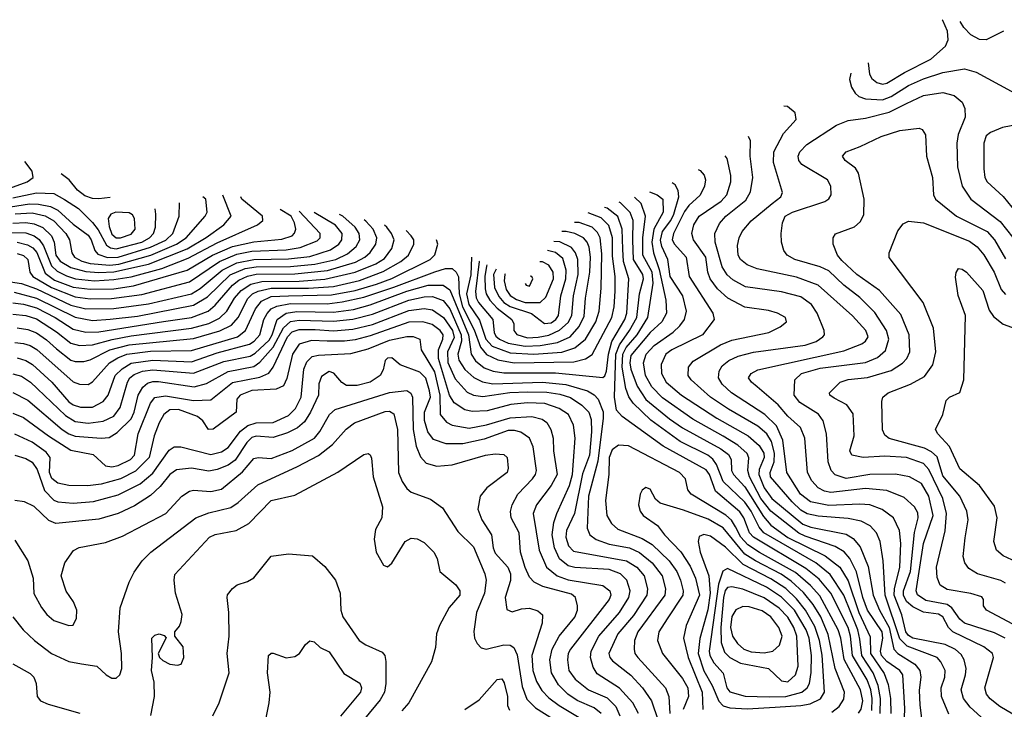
# Model space of a CAD drawing. Extents: x 997026 to 1115308, y 536381 to 619039.
# Tile 374 of 484: x 1038037 to 1042610, y 612145 to 615348. Entities that reach past the tile are written whole.
import ezdxf

# ---------------------------------------------------------------- set-up
doc = ezdxf.new("R2010")
doc.units = 0

msp = doc.modelspace()

# ---------------------------------------------------------------- linework, layer by layer
at = {"layer": '0CON20XD'}
for points in [[(1041977.5, 615148.2), (1041983.2, 615095), (1041995.3, 615075), (1042017.2, 615057.2), (1042045, 615049.4), (1042065, 615052.9), (1042146.8, 615103.2), (1042268.5, 615165), (1042336.7, 615225), (1042348.9, 615255), (1042345.7, 615295), (1042324.8, 615345), (1042321.5, 615348.3)], [(1042606.1, 615294.8), (1042525, 615255.2), (1042495, 615256.9), (1042455, 615278.4), (1042422.7, 615312.7), (1042405.3, 615340.5)], [(1041896.6, 615099.8), (1041891.1, 615071.1), (1041900, 615035), (1041917, 615007), (1041935, 614992.2), (1041965, 614980.5), (1042045, 614976.6), (1042085, 614991), (1042165, 615041.9), (1042235, 615073.7), (1042325, 615102.9), (1042425, 615120.3), (1042479.2, 615105), (1042696.1, 614986.1)], [(1042225, 613194.7), (1042170, 613225), (1042105, 613237.3), (1041985, 613236.2), (1041875, 613217.6), (1041824.2, 613234.2), (1041805.9, 613255), (1041791.4, 613295), (1041784.8, 613424.7), (1041769.3, 613485), (1041746.5, 613516.5), (1041660.6, 613570.6), (1041633.9, 613605), (1041637.4, 613675), (1041668.8, 613705), (1041755, 613729.1), (1041965, 613756.6), (1042021.3, 613778.7), (1042058.1, 613811.9), (1042072.9, 613865), (1042063.3, 613905), (1042008.2, 613988.2), (1041938.6, 614058.6), (1041865, 614115.2), (1041795, 614181.6), (1041755, 614201), (1041636.7, 614235), (1041602.2, 614255), (1041586.5, 614276.5), (1041574.7, 614314.7), (1041573.4, 614355), (1041579.4, 614405), (1041592, 614435), (1041625.6, 614455), (1041776.1, 614503.9), (1041794.3, 614515.7), (1041805.4, 614535), (1041804.5, 614575), (1041788.5, 614605), (1041669.6, 614675), (1041655.3, 614695), (1041652, 614715), (1041660.4, 614735), (1041692.2, 614767.8), (1041831, 614859), (1041885, 614880.3), (1041965, 614891), (1042075, 614918.8), (1042155, 614959.1), (1042235, 614995.7), (1042325, 615010.8), (1042376.7, 614996.7), (1042414.4, 614965), (1042426.5, 614935), (1042427.7, 614895), (1042395.2, 614814.8), (1042388.8, 614775), (1042393.2, 614665), (1042413.5, 614575), (1042454.1, 614514.1), (1042590.4, 614410.4), (1042679.2, 614299.2)], [(1042325, 612574.5), (1042305, 612587.8), (1042235, 612596.9), (1042185, 612621.2), (1042155.8, 612645.8), (1042141.3, 612675), (1042142.3, 612695), (1042174.9, 612784.9), (1042193, 612967), (1042209.3, 613035), (1042207.6, 613057.6), (1042192.8, 613085), (1042145, 613128.2), (1042065, 613161.7), (1041965, 613170.6), (1041805, 613152.3), (1041775, 613158), (1041745, 613174.1), (1041716.2, 613206.2), (1041695.8, 613245), (1041682.8, 613405), (1041663.8, 613453.8), (1041605, 613506), (1041559.5, 613559.5), (1041462.3, 613642.3), (1041435.5, 613665), (1041422.5, 613685), (1041434.4, 613705), (1041465, 613721.6), (1041865, 613810), (1041948, 613842), (1041965.3, 613855), (1041976.9, 613875), (1041967.6, 613905), (1041905, 613972.3), (1041745, 614115.8), (1041645, 614153.1), (1041461.5, 614191.5), (1041415, 614209.6), (1041385.4, 614235), (1041374.6, 614255), (1041370.2, 614299.8), (1041377.9, 614335), (1041392.3, 614365), (1041435, 614414.5), (1041531.8, 614495), (1041572.5, 614525), (1041579.5, 614545), (1041537.5, 614685), (1041540, 614735), (1041585, 614820), (1041643.5, 614885), (1041639.4, 614915), (1041603.8, 614945), (1041586.2, 614946.5)], [(1042675, 614862.2), (1042601.9, 614848.1), (1042545.8, 614825), (1042525, 614808.1), (1042514.6, 614775), (1042514.6, 614655), (1042520, 614615), (1042530.4, 614595), (1042605, 614527.7), (1042705, 614402.5)], [(1042698.9, 612515), (1042527.5, 612605), (1042513.8, 612625), (1042513.8, 612655), (1042505, 612667.5), (1042455, 612683.6), (1042345, 612701.1), (1042312.1, 612722.1), (1042297.4, 612757.4), (1042295.3, 612805), (1042335.9, 612974.1), (1042341.7, 613055), (1042324.5, 613125), (1042259.2, 613259.2), (1042235, 613286.9), (1042155, 613314.8), (1042055, 613320.4), (1041955, 613315.3), (1041902, 613325), (1041893.3, 613345), (1041912.3, 613415), (1041908.2, 613518.2), (1041878.8, 613558.8), (1041820.5, 613590.5), (1041800, 613605), (1041798, 613615), (1041848, 613665), (1041885, 613677.8), (1041975, 613685.7), (1042085, 613718.4), (1042137.7, 613752.3), (1042157.3, 613775), (1042170.9, 613805), (1042168.6, 613885), (1042129.4, 613979.4), (1042030.5, 614090.5), (1041925.4, 614165), (1041855, 614229.3), (1041835.4, 614255), (1041815.5, 614305), (1041814.4, 614335.6), (1041826.5, 614353.5), (1041914.2, 614385.8), (1041941.1, 614408.9), (1041957.8, 614442.2), (1041958.8, 614515), (1041933.3, 614635), (1041919.2, 614659.2), (1041870.8, 614695), (1041858, 614715), (1041876.2, 614735), (1041941.1, 614758.9), (1042038, 614805), (1042125, 614832.9), (1042213.8, 614843.8), (1042228.8, 614838.8), (1042243.2, 614813.2), (1042249.1, 614715), (1042276.5, 614615), (1042281.5, 614535), (1042290.5, 614515), (1042387.9, 614435), (1042531.1, 614365), (1042563.9, 614325), (1042615, 614237.9)], [(1042568.6, 612048.6), (1042452, 612155), (1042419.8, 612195), (1042408.9, 612235), (1042429.2, 612305), (1042432.1, 612335), (1042424.2, 612375), (1042410.2, 612400.2), (1042382.9, 612422.9), (1042335, 612445.8), (1042185, 612476.1), (1042165, 612487.2), (1042152.7, 612505), (1042134.2, 612584.2), (1042098.7, 612675), (1042099.8, 612705), (1042124.5, 612805), (1042129.8, 612915), (1042122.5, 612975), (1042094.6, 613035), (1042043.1, 613073.1), (1041985, 613094.8), (1041938.6, 613098.6), (1041795, 613092), (1041710.6, 613109.4), (1041663.7, 613145), (1041600.4, 613245), (1041581.8, 613395), (1041551.4, 613461.4), (1041498.1, 613515), (1041342.8, 613615), (1041300.3, 613655), (1041283.3, 613685), (1041285.8, 613715), (1041300.1, 613739.9), (1041331.2, 613765), (1041374.2, 613785.8), (1041445.5, 613804.5), (1041685, 613836.5), (1041735.7, 613854.3), (1041767.9, 613875), (1041774.6, 613885), (1041772.7, 613905), (1041740.4, 613985), (1041714.1, 614025), (1041665, 614060.3), (1041574.8, 614084.8), (1041407.7, 614107.7), (1041349.9, 614139.9), (1041323.6, 614163.6), (1041300.1, 614200.1), (1041267.1, 614315), (1041265.8, 614355), (1041287.9, 614402.1), (1041316.6, 614435), (1041409.4, 614510.6), (1041431.8, 614548.2), (1041442.7, 614615), (1041429.7, 614715), (1041431.1, 614785), (1041422.1, 614805.3)], [(1037905, 614534.1), (1038071.8, 614595), (1038099.1, 614615), (1038095.3, 614645), (1038061.1, 614689.3)], [(1042352.3, 612122.3), (1042318.6, 612205), (1042316.9, 612245), (1042333.2, 612295), (1042335.2, 612325.2), (1042315, 612365.6), (1042297.5, 612385), (1042158.1, 612438.1), (1042125, 612473.1), (1042056, 612675), (1042048, 612835), (1042033.2, 612925), (1042017.1, 612965), (1041986.8, 612996.8), (1041945, 613018.4), (1041885, 613030.7), (1041745, 613042), (1041695, 613052.7), (1041665, 613070.8), (1041625, 613108.1), (1041524.8, 613225), (1041522.6, 613245), (1041540.4, 613295), (1041543.1, 613335), (1041528.6, 613388.6), (1041506.3, 613425), (1041465, 613460.2), (1041328.8, 613538.8), (1041245.3, 613595), (1041155.4, 613675), (1041142.1, 613695), (1041143.8, 613735), (1041165, 613762.5), (1041292, 613838), (1041345, 613859.3), (1041516.2, 613895), (1041568.7, 613921.3), (1041598, 613945), (1041594, 613965), (1041556, 613985), (1041515, 613998), (1041405, 614012.7), (1041326.2, 614055), (1041278.7, 614098.7), (1041244.3, 614145), (1041233, 614175), (1041223.2, 614245), (1041166.9, 614325), (1041158.4, 614355), (1041167.5, 614395), (1041192.8, 614435), (1041295, 614505.8), (1041321.9, 614535), (1041339.5, 614595), (1041340.5, 614625), (1041322.8, 614702.8), (1041313.6, 614716.6)], [(1041187.8, 614652.4), (1041197.7, 614647.8), (1041216.4, 614626.4), (1041222.5, 614605), (1041218, 614575), (1041197.5, 614532.5), (1041145.5, 614484.5), (1041125, 614457.1), (1041074.1, 614355), (1041067.8, 614325), (1041078.6, 614305), (1041132.7, 614245), (1041146.2, 614155), (1041256.2, 613985), (1041263.1, 613955), (1041207.9, 613885), (1041066.2, 613815), (1041037.5, 613795), (1041016.5, 613746.5), (1041017.8, 613705), (1041039.8, 613665), (1041110, 613605), (1041275, 613497.8), (1041419.7, 613415), (1041470.9, 613370.9), (1041492.7, 613335), (1041494.2, 613315), (1041471.2, 613258.8), (1041469.3, 613235), (1041495, 613173.9), (1041530.4, 613125), (1041675, 613004.6), (1041711.9, 612991.9), (1041875, 612959), (1041908.2, 612938.2), (1041939.9, 612899.9), (1041977.9, 612807.9), (1042001.1, 612675), (1042030.4, 612605), (1042075.4, 612525.4), (1042097.3, 612425), (1042114.7, 612405), (1042194.4, 612354.4), (1042217.8, 612325), (1042222.4, 612295), (1042213.8, 612233.8), (1042217.4, 612165), (1042232.1, 612055)], [(1038457.8, 614522.5), (1038405, 614515.5), (1038375, 614517.5), (1038340.3, 614530.3), (1038305.7, 614555.7), (1038266.9, 614605), (1038229.8, 614632.9)], [(1042148.3, 612148.3), (1042138, 612305), (1042124.2, 612325), (1042065, 612367.1), (1042039.9, 612395), (1042035.1, 612415), (1042046, 612475), (1042042.4, 612505), (1041974.9, 612605), (1041953.2, 612665), (1041923, 612783), (1041893, 612845), (1041866.1, 612876.1), (1041825, 612902), (1041685, 612948.7), (1041655, 612963.9), (1041525, 613065.2), (1041478.9, 613125), (1041426.5, 613225), (1041419, 613255), (1041423.4, 613313.4), (1041415, 613333.3), (1041372.7, 613372.7), (1041305, 613414.2), (1041162.7, 613492.7), (1041022, 613592), (1040972.3, 613642.3), (1040943.9, 613695), (1040934.1, 613755), (1040946, 613795), (1040983.8, 613835), (1041072.8, 613897.2), (1041103.7, 613926.3), (1041125.3, 613955), (1041133.8, 613995), (1041117.5, 614065), (1041057.4, 614155), (1041047.8, 614235), (1041019.1, 614295), (1041013.6, 614323.6), (1041023.2, 614365), (1041061.2, 614415), (1041075.3, 614445), (1041098.5, 614525), (1041094.5, 614554.5), (1041080.9, 614580.9), (1041066.8, 614590.7)], [(1038005, 614520.8), (1038115, 614543.4), (1038195, 614540.5), (1038245, 614512.9), (1038310.9, 614470.9), (1038375, 614406.1), (1038401.5, 614371.5), (1038440.7, 614300.7), (1038458.7, 614288.7), (1038485, 614283.6), (1038604.8, 614315), (1038639.8, 614335), (1038658.4, 614355), (1038668.3, 614385), (1038669.5, 614445), (1038666.8, 614469.9)], [(1040962, 614548.8), (1040997.3, 614535), (1041023.9, 614515), (1041025.2, 614455), (1040983, 614375), (1040973, 614315), (1040980, 614265), (1041007.2, 614187.2), (1041038.4, 614045), (1041040.9, 613985), (1041019.8, 613945), (1040965, 613895.6), (1040875, 613788.4), (1040870.7, 613755), (1040874.7, 613725), (1040904.7, 613645.3), (1040944.7, 613584.7), (1041054.7, 613494.7), (1041115, 613452.8), (1041293.6, 613355), (1041328.6, 613328.6), (1041341.3, 613305), (1041343.1, 613255), (1041351.6, 613235), (1041405, 613178.5), (1041491.1, 613041.1), (1041525, 613000.3), (1041605, 612943.5), (1041778.4, 612858.4), (1041845.5, 612805.5), (1041885, 612741.8), (1041934.8, 612594.8), (1041987.6, 612482.4), (1041989.1, 612405), (1042051.5, 612311.5), (1042071.1, 612261.1), (1042082, 612195), (1042083.7, 612125)], [(1037995, 614359.2), (1038065, 614357.6), (1038104.3, 614344.3), (1038127.6, 614327.6), (1038147.8, 614297.8), (1038184.6, 614204.6), (1038210.4, 614180.4), (1038255, 614157.8), (1038296.9, 614145), (1038385, 614135.7), (1038475, 614140.8), (1038555, 614154.3), (1038697.9, 614192.1), (1038819.8, 614240.2), (1038955, 614311.5), (1039141.9, 614395), (1039166.5, 614415), (1039165.4, 614435), (1039068.6, 614515), (1039064.4, 614525.7)], [(1037995, 614479.7), (1038083.3, 614493.3), (1038125, 614491.9), (1038180.1, 614480.1), (1038215, 614463.3), (1038285, 614398.3), (1038355, 614348.1), (1038369.8, 614325), (1038385.8, 614275.8), (1038399.3, 614259.3), (1038445, 614243.4), (1038495, 614246), (1038645, 614291.2), (1038715.6, 614324.4), (1038748.1, 614355), (1038777.1, 614435), (1038778.6, 614497.9)], [(1038005, 614403.8), (1038065, 614406.7), (1038105, 614400.7), (1038145, 614382.3), (1038184.1, 614345), (1038197.2, 614315), (1038205.5, 614255), (1038225, 614227), (1038275, 614197.8), (1038345, 614178.7), (1038405, 614173.3), (1038475, 614177), (1038635, 614212.4), (1038815, 614284.7), (1038903, 614337), (1038985.9, 614395), (1039018.8, 614435), (1038980.1, 614533.3)], [(1038016.7, 614446.6), (1038095, 614450.9), (1038155, 614437.2), (1038195, 614413.8), (1038252, 614355), (1038268.8, 614325), (1038278.9, 614265), (1038291.6, 614245), (1038325, 614226.5), (1038365, 614215.3), (1038455, 614207.5), (1038497.4, 614212.6), (1038646, 614254), (1038765.7, 614305), (1038810, 614335), (1038898.2, 614435), (1038907.1, 614455), (1038902.1, 614515), (1038887.6, 614525.1)], [(1041995, 612139.4), (1041996.8, 612195), (1041990.3, 612235), (1041972.7, 612282.7), (1041904.5, 612395), (1041895.7, 612485), (1041884.2, 612525), (1041804.2, 612685), (1041749.9, 612749.9), (1041688.8, 612798.8), (1041445, 612944), (1041426.4, 612965), (1041412.2, 613002.2), (1041400.6, 613035), (1041382, 613062), (1041269.1, 613159.1), (1041241.4, 613235), (1041225, 613257.5), (1041025, 613366.7), (1040835.4, 613505), (1040808.9, 613535), (1040799, 613595), (1040805.9, 613795), (1040822.4, 613837.6), (1040869.9, 613905), (1040903, 613965), (1040915.1, 614075), (1040933.9, 614145), (1040930.5, 614165), (1040888.5, 614235), (1040885.1, 614324.9), (1040886, 614415), (1040872.9, 614452.9), (1040827.4, 614497.4), (1040821, 614500.1)], [(1041938.4, 612471.6), (1041929.1, 612515), (1041865.3, 612675.3), (1041801.9, 612771.9), (1041735.2, 612825), (1041492.7, 612965), (1041471.3, 612991.3), (1041434, 613065), (1041405, 613107.6), (1041305, 613203.9), (1041272.8, 613282.8), (1041256.8, 613306.8), (1041233.4, 613325), (1041105, 613389.7), (1040968.6, 613488.6), (1040886.4, 613566.4), (1040866.7, 613596.6), (1040852.3, 613635), (1040834.6, 613735), (1040837.7, 613795), (1040853.7, 613825), (1040904.7, 613885), (1040954.6, 613965), (1040978.8, 614125), (1040974.1, 614175), (1040931.8, 614255), (1040931.4, 614335), (1040944.2, 614435), (1040923.4, 614495), (1040891.7, 614524.5)], [(1037995, 614131.3), (1038045, 614123.4), (1038115, 614098.2), (1038275, 614022.3), (1038345, 614005.4), (1038475, 614007), (1038635, 614029.1), (1038835.3, 614074.7), (1038875, 614099.7), (1038976.9, 614185), (1039045, 614218.9), (1039125, 614235.1), (1039285, 614237.1), (1039385, 614248.6), (1039480.8, 614279.2), (1039518.9, 614305), (1039533.9, 614325), (1039534.3, 614355), (1039503.6, 614393.6), (1039404.9, 614453.1)], [(1038005, 613704), (1038045, 613692.3), (1038087.6, 613665), (1038249.3, 613509.3), (1038295, 613481.7), (1038355.8, 613474.2), (1038425, 613484.1), (1038475, 613506.7), (1038503.5, 613546.5), (1038537.4, 613665), (1038549.4, 613685), (1038569.1, 613700.9), (1038607.8, 613715), (1038655, 613721.6), (1038845, 613706), (1038985, 613760), (1039108, 613785), (1039131, 613799), (1039195, 613860), (1039209.7, 613885), (1039232.9, 613955), (1039274.6, 613985.4), (1039325, 613993.4), (1039495, 613989.5), (1039587.3, 614002.7), (1039665, 614023.3), (1039835, 614086.7), (1039934.7, 614115.3), (1040004.2, 614115), (1040035, 614094.2), (1040121.2, 613885), (1040134.2, 613794.2), (1040153.8, 613763.8), (1040195, 613730.8), (1040235.6, 613715.6), (1040285, 613707.8), (1040525, 613707.7), (1040745, 613686.9), (1040755, 613693.6), (1040762.1, 613715), (1040771.1, 613795), (1040787.2, 613852.8), (1040847.6, 613955), (1040856.8, 613985), (1040866.8, 614145), (1040841.4, 614225), (1040837.9, 614282.1), (1040835.1, 614375.1), (1040814.9, 614434.9), (1040765, 614473.3), (1040752.7, 614476.5)], [(1038025, 614314.4), (1038072.7, 614302.7), (1038098.3, 614288.3), (1038117.2, 614267.2), (1038155, 614170.6), (1038198.6, 614138.6), (1038285, 614105.5), (1038365, 614095.9), (1038475, 614098.9), (1038565, 614111.9), (1038815, 614184.6), (1038932.6, 614255), (1039025, 614294.9), (1039125, 614317.1), (1039255, 614329.5), (1039301.8, 614345), (1039313.9, 614356.1), (1039319.2, 614375), (1039313.1, 614405), (1039297.4, 614435), (1039246.9, 614467.1)], [(1038025, 614262.7), (1038055, 614252.5), (1038075.6, 614235), (1038084.2, 614175), (1038098.9, 614155), (1038185, 614103.7), (1038295, 614061.6), (1038365, 614052.1), (1038463.1, 614053.1), (1038605, 614072), (1038825, 614130.9), (1038964.6, 614225.4), (1039045, 614259.5), (1039115, 614273.1), (1039275, 614280), (1039340.2, 614289.8), (1039419.3, 614320.7), (1039433.2, 614335), (1039433.2, 614355), (1039334.9, 614459.3)], [(1038025, 613776.9), (1038065, 613765.2), (1038096.9, 613746.9), (1038186.1, 613665), (1038265, 613573.3), (1038285, 613558.7), (1038319.1, 613549.1), (1038375, 613549), (1038424.8, 613575.2), (1038448.4, 613605), (1038480.6, 613695), (1038512.8, 613727.2), (1038555, 613752.8), (1038655, 613766.4), (1038835, 613759.2), (1038955, 613800.7), (1039105, 613840.6), (1039126.2, 613855), (1039151.8, 613885), (1039171.3, 613955), (1039185.9, 613984.1), (1039205.3, 614004.7), (1039231.7, 614018.3), (1039295, 614029.5), (1039465, 614029), (1039535, 614037.7), (1039635, 614059), (1039774.8, 614105.2), (1039965, 614177.8), (1040015, 614192.7), (1040045, 614192.1), (1040065, 614175.3), (1040074.6, 614154.6), (1040078.7, 614075), (1040094.3, 614014.3), (1040147.6, 613907.6), (1040177.3, 613827.2), (1040205, 613793.4), (1040258.2, 613768.2), (1040334, 613754), (1040610.5, 613759.5), (1040665, 613772.4), (1040696.5, 613793.5), (1040786.5, 613965), (1040798.5, 614015), (1040803.2, 614086.8), (1040802.3, 614155), (1040790.8, 614249.2), (1040789.9, 614335), (1040772.7, 614392.7), (1040738.1, 614428.1), (1040677.1, 614450.5)], [(1038484.6, 614334.6), (1038505, 614334.8), (1038555, 614351.4), (1038572.8, 614375), (1038569.7, 614425), (1038561.2, 614441.2), (1038545, 614451.5), (1038484.2, 614455), (1038460.8, 614445), (1038448.4, 614425), (1038452, 614388), (1038465, 614352.8), (1038484.6, 614334.6)], [(1038005, 614032.8), (1038055, 614026.6), (1038115, 614009.4), (1038201.3, 613965), (1038285, 613910.2), (1038345, 613896.6), (1038405, 613898), (1038705, 613946.3), (1038835, 613965.7), (1038912.9, 613995), (1038945, 614021.6), (1039025, 614115.2), (1039055, 614138.2), (1039095, 614157.6), (1039135, 614166.5), (1039315, 614167.8), (1039466.2, 614183.8), (1039597.3, 614222.7), (1039640.5, 614245), (1039665, 614267.5), (1039690.6, 614305), (1039695.6, 614335), (1039678, 614375), (1039645, 614412.9), (1039637.5, 614418.7)], [(1038012, 614082), (1038115, 614054.7), (1038295, 613965.9), (1038375, 613950.5), (1038457.4, 613957.4), (1038585, 613971.6), (1038845, 614022.1), (1038909.2, 614060.8), (1039015, 614163.4), (1039085, 614192.2), (1039135, 614200.8), (1039295, 614202.2), (1039407.8, 614212.2), (1039505, 614234.4), (1039559.4, 614260.6), (1039599.3, 614295), (1039616.4, 614325), (1039614, 614355), (1039595.6, 614385), (1039538.6, 614435), (1039522.3, 614442.8)], [(1040135.2, 614245.9), (1040132.6, 614162.6), (1040111.5, 614075), (1040122.5, 614025), (1040172.4, 613952.4), (1040201.6, 613865), (1040232.1, 613832.1), (1040315, 613801.5), (1040425, 613794.7), (1040555.3, 613804.7), (1040615, 613823.5), (1040664.9, 613865.1), (1040712.6, 613945), (1040727.8, 613995), (1040738.4, 614101.6), (1040740.6, 614260.6), (1040733.2, 614335), (1040720.3, 614360.3), (1040695.2, 614385), (1040635, 614405.9), (1040614.2, 614406.7)], [(1042615, 612731.6), (1042593.1, 612743.1), (1042484.8, 612774.8), (1042445, 612798.5), (1042426.9, 612825), (1042418.7, 612855), (1042427.9, 612942.1), (1042442.6, 613025), (1042435.8, 613065), (1042403.8, 613135), (1042325, 613229.1), (1042297.8, 613317.8), (1042271.6, 613341.6), (1042238.6, 613358.6), (1042075, 613403.1), (1042055, 613418.9), (1042043.6, 613443.6), (1042041.2, 613575), (1042046.4, 613595), (1042070.6, 613615), (1042174.1, 613655.9), (1042238.7, 613691.3), (1042278.2, 613745), (1042292.2, 613805), (1042280.7, 613915), (1042233.1, 614035), (1042075, 614243.3), (1042075.6, 614265), (1042115, 614368), (1042139.8, 614400.2), (1042165, 614411.9), (1042235, 614404.7), (1042448.8, 614318.8), (1042483.6, 614293.6), (1042515, 614255.4), (1042562.8, 614175), (1042595, 614095.5), (1042615, 614072.2)], [(1038005, 613979.9), (1038065, 613974.6), (1038115, 613959.1), (1038208.5, 613898.5), (1038275, 613845.6), (1038315, 613834.8), (1038375, 613837.8), (1038466.6, 613863.4), (1038555, 613879.9), (1038835, 613915.1), (1038915, 613937.8), (1038965, 613962.4), (1038999, 613995), (1039034.8, 614055), (1039065, 614090.4), (1039110.7, 614119.3), (1039161.7, 614131.7), (1039335, 614134.2), (1039455, 614143.4), (1039594.6, 614175), (1039690.8, 614215), (1039731, 614239), (1039766.1, 614285), (1039776.5, 614325), (1039764.4, 614355), (1039741.6, 614385), (1039731.6, 614394.5)], [(1038025, 613916.9), (1038075, 613909.8), (1038115, 613894.5), (1038162, 613862), (1038208.8, 613818.8), (1038275, 613766.5), (1038295, 613760.2), (1038335, 613760.9), (1038365, 613768.1), (1038455.9, 613815), (1038545, 613838.1), (1038845, 613866.9), (1038967.2, 613902.8), (1039020.1, 613929.9), (1039051.7, 613965), (1039096, 614054), (1039118.7, 614075), (1039145, 614088), (1039205, 614101.8), (1039378.7, 614101.3), (1039495, 614109.7), (1039615, 614137.4), (1039725, 614178.3), (1039807.7, 614225), (1039842.6, 614255), (1039866.9, 614305), (1039866.9, 614325), (1039855.8, 614345), (1039832.1, 614368.6)], [(1040172.6, 614227.4), (1040171.8, 614225), (1040154, 614085), (1040156.8, 614056.8), (1040167.7, 614035), (1040234.1, 613955), (1040240.3, 613895), (1040248.1, 613878.1), (1040265, 613863.6), (1040305.9, 613845.9), (1040385, 613831.8), (1040455, 613834.2), (1040535, 613848.5), (1040593.8, 613875), (1040636.1, 613923.9), (1040659, 613971), (1040665.2, 614055), (1040684.6, 614175), (1040688.1, 614245), (1040681.2, 614291.2), (1040673, 614315), (1040655, 614335.6), (1040615.6, 614355.5), (1040574.4, 614364.4), (1040554.7, 614364.2)], [(1038015, 613848.4), (1038055, 613844.4), (1038085, 613835.6), (1038117, 613817), (1038285, 613666.6), (1038314.7, 613654.7), (1038355, 613653.1), (1038375, 613666.2), (1038454.9, 613755.1), (1038492.2, 613777.8), (1038535, 613794.2), (1038645, 613808.7), (1038835, 613812), (1039048, 613875), (1039086.1, 613905), (1039132.8, 614005), (1039159.9, 614040.1), (1039205, 614062.6), (1039285.6, 614065.6), (1039485, 614070), (1039595, 614091), (1039695, 614119.8), (1039765, 614145.4), (1039943.4, 614235), (1039965, 614256.7), (1039978.6, 614305), (1039972.7, 614326.2)], [(1040207.4, 614210.2), (1040205, 614202.9), (1040197.4, 614155), (1040198.6, 614098.6), (1040204.2, 614074.2), (1040220.7, 614045), (1040255, 614008.8), (1040322.7, 613955), (1040332.1, 613935), (1040332.1, 613905), (1040345.7, 613885.7), (1040395, 613870.9), (1040445, 613874.4), (1040495, 613882.5), (1040544.5, 613905.5), (1040585, 613942.4), (1040601.3, 613975), (1040609.1, 614065), (1040630.8, 614165), (1040629.4, 614235), (1040618.8, 614265), (1040600.2, 614290.2), (1040546.2, 614316.2), (1040517.6, 614318.2)], [(1040250, 614189.2), (1040238.3, 614165), (1040242.8, 614105), (1040261.8, 614061.8), (1040285.8, 614035), (1040315, 614015.8), (1040413.8, 613983.8), (1040475, 613937.5), (1040505, 613941), (1040526.4, 613955), (1040539.4, 613975), (1040551.1, 614065), (1040574.3, 614145), (1040574.8, 614185), (1040559.3, 614239.3), (1040525, 614267.4), (1040488.9, 614276)], [(1040292.5, 614168.2), (1040290.1, 614165), (1040287.1, 614135), (1040296.6, 614095), (1040315, 614066.7), (1040345, 614048.4), (1040385, 614034.7), (1040455, 614034.3), (1040481.1, 614058.9), (1040516.7, 614145), (1040515.2, 614175), (1040495, 614208.2), (1040465, 614223.6), (1040453.2, 614223.5)], [(1042382.5, 614152.5), (1042386.1, 614173.9), (1042397.5, 614192.5), (1042415, 614190), (1042435, 614176), (1042510.5, 614090.5), (1042539.7, 613999.7), (1042559.5, 613969.5), (1042605, 613934.4), (1042678, 613908)], [(1040384.7, 614122.6), (1040388.6, 614115), (1040405, 614111.1), (1040420, 614145), (1040415, 614155.3), (1040407.9, 614156.8)], [(1042685, 612820.4), (1042605, 612858.5), (1042574.3, 612885), (1042560.6, 612925), (1042577.5, 613035), (1042565, 613088), (1042495.2, 613185.2), (1042402.8, 613262.8), (1042355.4, 613365.4), (1042301.9, 613425), (1042290.8, 613445), (1042324.3, 613515), (1042340, 613580), (1042355.6, 613594.4), (1042403, 613617), (1042422.1, 613675), (1042430, 613975), (1042395, 614067.5), (1042382.5, 614152.5)], [(1038005, 613617), (1038075, 613580.7), (1038234.9, 613444.9), (1038265, 613424.5), (1038295, 613413.4), (1038416.2, 613403.8), (1038452.3, 613407.8), (1038489.5, 613430.5), (1038554.2, 613494.2), (1038568.4, 613525), (1038586.6, 613605), (1038609.3, 613640.7), (1038630.6, 613659.4), (1038655, 613667.8), (1038682.2, 613667.8), (1038846.9, 613643.1), (1038905, 613659), (1039005.1, 613714.9), (1039125, 613737.6), (1039153.1, 613756.9), (1039215, 613827.1), (1039262.8, 613917.2), (1039295, 613945.9), (1039335, 613953.2), (1039495, 613947.5), (1039585, 613957.2), (1039675, 613980.2), (1039845, 614044.9), (1039915, 614061.7), (1039955, 614063.3), (1040003.2, 614043.2), (1040035.2, 614005.2), (1040088.2, 613885), (1040088.8, 613855), (1040072.3, 613795), (1040076.9, 613766.9), (1040105, 613723.3), (1040145.6, 613685.6), (1040186.4, 613666.4), (1040235, 613657.4), (1040465, 613664.4), (1040573.8, 613653.8), (1040674.4, 613624.4), (1040705.4, 613605.4), (1040724.2, 613585), (1040747, 613527), (1040747.5, 613497.5), (1040721.6, 613298.4), (1040679.5, 613135), (1040673.3, 612986.7), (1040684.6, 612955), (1040714.6, 612934.6), (1040775, 612912.8), (1040869.5, 612895), (1040915, 612872.7), (1040975.1, 612825.1), (1041021.7, 612765), (1041036.8, 612705), (1041033, 612675), (1040908.5, 612505), (1040892.9, 612465), (1040890.8, 612425), (1040894.7, 612405), (1040907.6, 612385), (1041036.9, 612245), (1041052.4, 612205), (1041056.8, 612125)], [(1038005, 613521.4), (1038055, 613500), (1038171.2, 613415), (1038275, 613348.3), (1038378.4, 613328.4), (1038435, 613275.3), (1038465, 613271.1), (1038495, 613277.7), (1038551.8, 613305), (1038570.6, 613325), (1038587.3, 613425), (1038645, 613567.5), (1038665, 613593.1), (1038715, 613601.5), (1038845, 613579.4), (1038925, 613583.2), (1039025, 613662.4), (1039151.8, 613688.2), (1039194, 613706), (1039215, 613733.8), (1039281.2, 613875), (1039302.1, 613897.9), (1039335, 613908.9), (1039408.9, 613908.9), (1039495, 613903.8), (1039585, 613910.4), (1039675, 613933), (1039845, 613996.9), (1039915, 614006.6), (1039955, 614000), (1040005, 613965.2), (1040047.8, 613905), (1040055, 613871.9), (1040024, 613805), (1040025, 613756.4), (1040060.1, 613680.1), (1040115, 613617.6), (1040144.2, 613604.2), (1040188.3, 613598.3), (1040314.1, 613615.9), (1040395, 613620.5), (1040485, 613618.8), (1040545, 613609.3), (1040595, 613592.7), (1040648.2, 613558.2), (1040679.6, 613525), (1040690.7, 613490.7), (1040693.2, 613433.2), (1040684, 613326), (1040651.2, 613238.8), (1040613.8, 613055), (1040576.3, 612975), (1040573.1, 612945), (1040586.2, 612905), (1040609.2, 612879.2), (1040854.9, 612834.9), (1040902.7, 612805), (1040936.6, 612765), (1040953.1, 612705), (1040950, 612675), (1040888.4, 612581.6), (1040815.7, 612495), (1040773.2, 612405), (1040777.8, 612385), (1040789.7, 612369.7), (1040875, 612303.7), (1040930.2, 612245), (1040971.7, 612185), (1041002.5, 612092.5)], [(1040910.8, 612125), (1040884.2, 612175), (1040823.5, 612243.5), (1040719.6, 612309.6), (1040700.3, 612340.3), (1040687.5, 612385), (1040691.5, 612415), (1040727.5, 612485), (1040822.4, 612595), (1040866.4, 612665), (1040871.9, 612695), (1040856.2, 612745), (1040827.5, 612775), (1040775, 612794.2), (1040615, 612803.9), (1040585, 612811), (1040543.8, 612843.8), (1040520.6, 612895), (1040510.6, 612955), (1040517.6, 613012.4), (1040531.1, 613055), (1040590.3, 613185), (1040603.8, 613235), (1040609.4, 613299.4), (1040617.1, 613405), (1040608.8, 613465), (1040585.9, 613515), (1040543.1, 613543.1), (1040475.6, 613565.6), (1040395, 613568.8), (1040318.6, 613561.4), (1040208.2, 613531.8), (1040138.1, 613528.1), (1040105, 613535.7), (1040055, 613568.2), (1040033.9, 613603.9), (1039981.9, 613775), (1039982.3, 613815), (1040002.5, 613865), (1040003.3, 613885), (1039989.4, 613905), (1039952.4, 613932.4), (1039910, 613945), (1039845, 613943.3), (1039665, 613880.4), (1039595, 613861.8), (1039545.4, 613854.6), (1039465.7, 613855.7), (1039391.6, 613858.4), (1039335, 613841.8), (1039304.8, 613795), (1039278.5, 613681.5), (1039262.4, 613647.6), (1039227.7, 613632.3), (1039115, 613626), (1039060.4, 613605), (1039046.1, 613585), (1039042.2, 613525), (1038935, 613446.2), (1038913.3, 613445), (1038888, 613485), (1038862.5, 613505), (1038775, 613537.7), (1038734.6, 613535.4), (1038706.4, 613515), (1038684.8, 613475), (1038661, 613415), (1038637.7, 613315), (1038575, 613251.1), (1038504.6, 613215.4), (1038415, 613190.7), (1038353.4, 613183.4), (1038265.2, 613184.8), (1038214.9, 613194.9), (1038186.9, 613216.9), (1038175.8, 613245), (1038177.9, 613315), (1038159.8, 613339.8), (1038095, 613386.1), (1038015, 613423.8)], [(1038015, 613325.3), (1038065, 613310), (1038095, 613292.9), (1038118.6, 613258.6), (1038151.8, 613161.8), (1038195, 613116.7), (1038215, 613109), (1038285, 613103), (1038379.4, 613110.6), (1038495, 613142), (1038596.9, 613193.1), (1038655, 613241.9), (1038731.9, 613348.1), (1038755, 613364.7), (1038785, 613363.8), (1038925, 613328.1), (1038975, 613340.5), (1039005, 613361.9), (1039063.1, 613436.9), (1039096.5, 613463.5), (1039135, 613475.2), (1039215, 613477), (1039285, 613509.8), (1039317.3, 613542.7), (1039344.2, 613595), (1039356.6, 613725), (1039371.1, 613758.9), (1039395, 613783.3), (1039425, 613790.8), (1039575, 613798), (1039655, 613819.1), (1039755, 613859.7), (1039835, 613876.7), (1039865, 613877.1), (1039895.8, 613865), (1039901.4, 613815), (1039963.3, 613713.3), (1039989.1, 613605), (1039990.2, 613515), (1040019, 613479), (1040045.2, 613465.2), (1040125, 613451.3), (1040205, 613467), (1040315, 613499.6), (1040415.2, 613505.2), (1040463, 613493), (1040485, 613477.1), (1040504.3, 613444.3), (1040514.2, 613405), (1040516.7, 613345), (1040532.9, 613235), (1040505, 613184.6), (1040436.6, 613095), (1040421.2, 613055), (1040449.1, 612885), (1040484.2, 612805), (1040534, 612765), (1040585, 612746.9), (1040745, 612720.5), (1040778.6, 612695), (1040782.6, 612675), (1040774.1, 612655), (1040594.8, 612425), (1040583.9, 612405), (1040580.9, 612375), (1040587.4, 612325), (1040616.6, 612285), (1040678.5, 612235), (1040765, 612198.1), (1040805, 612157.6), (1040824.1, 612115)], [(1040737.3, 612125), (1040705, 612151.3), (1040626.6, 612186.6), (1040582.5, 612215), (1040539.4, 612259.4), (1040507.6, 612315), (1040500, 612375), (1040509.4, 612425), (1040543.3, 612485), (1040615, 612573.8), (1040627.9, 612605), (1040628.2, 612625), (1040619.2, 612665), (1040600.4, 612680.4), (1040466.1, 612716.1), (1040425.9, 612735.9), (1040405, 612758.2), (1040385, 612803.3), (1040362.7, 612875), (1040356.1, 612965), (1040319.7, 613035), (1040316.8, 613063.2), (1040324.7, 613095), (1040350.5, 613145), (1040418.2, 613215), (1040432.5, 613235), (1040436.8, 613255), (1040421.4, 613365), (1040404.7, 613405), (1040365, 613432), (1040335, 613440.9), (1040305, 613440.6), (1040195, 613399.2), (1040095, 613378.8), (1040018.5, 613378.5), (1039959.1, 613399.1), (1039933.2, 613433.2), (1039916.5, 613486.5), (1039917, 613525), (1039944.3, 613595), (1039941.1, 613625), (1039922.8, 613682.8), (1039895, 613710.9), (1039804.4, 613744.4), (1039765, 613778.2), (1039745, 613776.2), (1039735, 613765.6), (1039725, 613721.2), (1039711.5, 613695), (1039665, 613664), (1039605, 613648.9), (1039555, 613649.5), (1039533.3, 613663.3), (1039496.7, 613706.7), (1039475, 613714.7), (1039438.9, 613691.1), (1039426.8, 613656.8), (1039424.1, 613605), (1039387.8, 613525), (1039359.5, 613480.5), (1039327.5, 613452.5), (1039280.9, 613429.1), (1039215, 613407.5), (1039135, 613413.7), (1039115, 613408.3), (1039091.4, 613385), (1039037.8, 613302.2), (1039005, 613279.8), (1038955, 613259.1), (1038915, 613250.6), (1038835, 613265.7), (1038765, 613257.9), (1038735, 613235.8), (1038690.1, 613179.9), (1038645, 613138.9), (1038570.4, 613089.6), (1038495.2, 613054.8), (1038405, 613028), (1038205, 613008.6), (1038172.3, 613022.3), (1038105, 613087.6), (1038059.1, 613109.1), (1038015, 613115.4)], [(1038015, 612930.6), (1038074.5, 612835), (1038100, 612755), (1038103, 612683), (1038138.2, 612618.2), (1038163.1, 612585), (1038195, 612557.8), (1038265, 612533.8), (1038285, 612536.7), (1038301.2, 612568.8), (1038302.9, 612605), (1038287.1, 612645), (1038253.2, 612693.2), (1038229.2, 612765), (1038247.1, 612825), (1038287.2, 612882.8), (1038313, 612897), (1038435, 612919.6), (1038515, 612949.6), (1038715.6, 613055), (1038790, 613135), (1038825, 613158), (1038845, 613162.8), (1038925, 613156.2), (1038975, 613168.4), (1039071.8, 613248.2), (1039125, 613309.6), (1039145, 613314), (1039205, 613310.2), (1039302, 613348), (1039405.9, 613405), (1039430.5, 613435), (1039475.2, 613514.8), (1039501.9, 613538.1), (1039755, 613617.1), (1039835, 613626.2), (1039854.2, 613614.2), (1039862.2, 613595), (1039864.9, 613444.9), (1039877.8, 613367.8), (1039898.1, 613318.1), (1039925, 613287.9), (1039974.7, 613274.7), (1040045, 613280.3), (1040201.2, 613325), (1040245, 613331.6), (1040285, 613328.2), (1040301.4, 613315), (1040305.6, 613265), (1040300.6, 613245), (1040206, 613174), (1040175.6, 613135), (1040164.4, 613075), (1040183.6, 613025), (1040229.1, 612955), (1040236.2, 612895), (1040245, 612870), (1040303.5, 612805), (1040316.5, 612775), (1040316.8, 612743.2), (1040292.2, 612665), (1040299.1, 612609.1), (1040325, 612598.1), (1040367.6, 612612.4), (1040405, 612614.6), (1040443.2, 612603.2), (1040464.5, 612584.5), (1040463.1, 612545), (1040416.1, 612395), (1040419.6, 612325), (1040437.5, 612275), (1040462.2, 612232.2), (1040495, 612198.1), (1040542.5, 612162.5), (1040643.1, 612103.1)], [(1038005.2, 612575.2), (1038053.1, 612515), (1038106.2, 612465), (1038185, 612404.1), (1038265, 612366.9), (1038324.1, 612355.9), (1038395.8, 612345), (1038438.6, 612305), (1038465, 612289.1), (1038485, 612290), (1038502.2, 612305), (1038512.1, 612335), (1038510.4, 612405), (1038495.3, 612505.3), (1038503.6, 612616.4), (1038545.6, 612735), (1038568.5, 612781.5), (1038605.8, 612834.2), (1038645.5, 612875), (1038855, 613034.7), (1038915, 613058.3), (1039017.1, 613082.9), (1039052, 613105), (1039142.9, 613187.1), (1039327.7, 613272.3), (1039425, 613324.7), (1039490, 613375), (1039553.4, 613446.6), (1039591.5, 613475), (1039735, 613528.9), (1039755, 613530.5), (1039775, 613517.7), (1039792.5, 613445), (1039797, 613245), (1039813.3, 613203.3), (1039835, 613170.8), (1039855, 613154), (1039945, 613121.8), (1040000.8, 613080.8), (1040071.5, 612971.5), (1040145, 612900), (1040196.9, 612775), (1040203.2, 612745), (1040195.7, 612685), (1040159.1, 612595), (1040145.8, 612505.8), (1040150, 612475), (1040161.4, 612451.4), (1040181.1, 612431.1), (1040204, 612424), (1040286.1, 612443.9), (1040315, 612442.6), (1040331.6, 612431.6), (1040347.9, 612397.9), (1040370.6, 612250.6), (1040392.5, 612192.5), (1040432.5, 612152.5), (1040570.9, 612065)], [(1041932.6, 612127.4), (1041945, 612145.6), (1041952.2, 612185), (1041941.7, 612235), (1041865.8, 612375.8), (1041850.1, 612475), (1041837.8, 612515), (1041752.5, 612672.5), (1041709.9, 612719.9), (1041639.9, 612779.9), (1041472.8, 612872.8), (1041419.5, 612909.5), (1041386.6, 612945), (1041362, 612992), (1041343, 613023), (1041317.2, 613047.2), (1041155.4, 613145), (1041140, 613165), (1041129.6, 613215), (1041102.1, 613245), (1040865, 613368.9), (1040817.8, 613372.2), (1040789.4, 613350.6), (1040774.8, 613314.8), (1040773.9, 613235), (1040758.3, 613115), (1040763.2, 613045), (1040785, 613008.2), (1040815, 612982), (1040928.6, 612938.6), (1040975, 612910.9), (1041053.9, 612835), (1041089.2, 612785), (1041106.7, 612745), (1041118.4, 612695), (1041117.2, 612675), (1041044.2, 612565), (1041005.9, 612505), (1040999.3, 612465), (1041023.2, 612405), (1041115, 612288.8), (1041140.5, 612245), (1041142.5, 612205), (1041119.1, 612145)], [(1038645.9, 612115.9), (1038663.8, 612205), (1038661.1, 612271.1), (1038649.4, 612325), (1038654.2, 612385), (1038651.2, 612475), (1038665, 612488.8), (1038685, 612496), (1038708.3, 612488.3), (1038717, 612477), (1038680, 612405), (1038686.7, 612385), (1038701.7, 612371.7), (1038735, 612354.2), (1038769.5, 612350.5), (1038786.7, 612355), (1038800, 612385), (1038795.8, 612435.8), (1038757.5, 612485), (1038757.5, 612505), (1038778.9, 612531.1), (1038787.2, 612552.8), (1038791.1, 612585), (1038760.4, 612685), (1038754.5, 612745.5), (1038758, 612772), (1038919.4, 612945), (1038945, 612957.5), (1039042, 612975), (1039101.9, 613008.1), (1039205, 613115.4), (1039315, 613139.5), (1039514.1, 613245.9), (1039635, 613328.8), (1039655, 613333.3), (1039665, 613326.7), (1039671.2, 613311.2), (1039678.9, 613225), (1039722.5, 613085), (1039719.2, 613035), (1039690.3, 612979.7), (1039683.1, 612935), (1039692, 612875), (1039727.5, 612815), (1039745, 612807.5), (1039765, 612823.3), (1039826.7, 612925), (1039855, 612940), (1039883.6, 612936.4), (1039915, 612920), (1039960, 612875), (1039976, 612845), (1039988.8, 612785), (1040062.6, 612722.6), (1040081.9, 612695), (1040080.6, 612675), (1040032.3, 612617.7), (1039987.5, 612535), (1039973.5, 612495), (1039968, 612432), (1039949.4, 612365), (1039844.3, 612175), (1039811.5, 612138.5)], [(1041808.2, 612131.8), (1041842.5, 612157.5), (1041865, 612192.9), (1041867.7, 612225), (1041824.6, 612334.6), (1041792.6, 612492.6), (1041757.2, 612575), (1041722.4, 612632.4), (1041677.1, 612687.1), (1041620.6, 612740.6), (1041573.3, 612773.3), (1041454.4, 612834.4), (1041405, 612866.5), (1041305, 612988.2), (1041235, 613028.4), (1041119.8, 613069.8), (1041011.9, 613101.9), (1040990.5, 613120.5), (1040965, 613167.5), (1040945.7, 613175.7), (1040927.6, 613162.4), (1040918.6, 613145), (1040911.5, 613095), (1040918.9, 613065), (1040932.5, 613045), (1040999.1, 612999.1), (1041031.8, 612955), (1041107.3, 612877.3), (1041150.4, 612810.4), (1041176.2, 612755), (1041193.8, 612675), (1041131.7, 612535), (1041120.5, 612475), (1041141.1, 612385), (1041206, 612225), (1041210.3, 612145)], [(1042614.6, 612475), (1042565, 612501), (1042425, 612544.8), (1042403.4, 612563.4), (1042366.9, 612616.9), (1042345, 612632.4), (1042245, 612650.6), (1042206.3, 612676.3), (1042201.2, 612695), (1042234.5, 612915.5), (1042280.1, 613045), (1042260, 613135), (1042225, 613194.7)], [(1041415, 612148.1), (1041545, 612154.9), (1041665, 612162.5), (1041708.8, 612171.2), (1041755.7, 612194.3), (1041775.2, 612224.8), (1041763.8, 612396.2), (1041751.9, 612465), (1041730.2, 612530.2), (1041687, 612605), (1041645, 612658.9), (1041595, 612706.5), (1041525, 612751.6), (1041397.6, 612817.6), (1041315, 612898.9), (1041245, 612950), (1041215, 612957.8), (1041192.5, 612947.5), (1041188.8, 612925), (1041197.1, 612875), (1041238.1, 612765), (1041243.8, 612685), (1041233.3, 612606.7), (1041195.6, 612474.4), (1041188.5, 612405), (1041214, 612324), (1041253, 612255), (1041283.5, 612183.5), (1041305, 612161.6), (1041335, 612151.4), (1041415, 612148.1)], [(1038934.5, 612115.5), (1038963.3, 612175), (1039010.4, 612315), (1039000.4, 612405), (1039009.5, 612485), (1039008.9, 612595), (1039000.8, 612665), (1039003, 612677), (1039025, 612706), (1039047, 612723), (1039095, 612738.6), (1039125, 612755.7), (1039205, 612855.8), (1039285, 612866.9), (1039397.3, 612857.3), (1039455, 612808.8), (1039503.3, 612745), (1039525.4, 612685), (1039529.2, 612605), (1039538.5, 612575), (1039614.5, 612465), (1039645, 612443.9), (1039721.2, 612411.2), (1039732.2, 612395), (1039736.9, 612366.9), (1039738, 612265), (1039731.4, 612225), (1039710.9, 612189.1), (1039638.8, 612101.2)], [(1041517.2, 612202.8), (1041595, 612204.4), (1041670, 612225), (1041695, 612244.7), (1041705.5, 612265), (1041713.6, 612316.4), (1041714.1, 612395), (1041703.4, 612475), (1041690.1, 612515), (1041635.4, 612605.4), (1041575.4, 612665.4), (1041505, 612712.1), (1041325, 612798.4), (1041303.4, 612786.6), (1041283.3, 612726.7), (1041239.9, 612415), (1041241.7, 612395), (1041261.3, 612361.3), (1041303.5, 612313.5), (1041321, 612245), (1041335, 612226.1), (1041406.6, 612206.6), (1041517.2, 612202.8)], [(1041605, 612273.1), (1041640.9, 612305), (1041652, 612345), (1041646.6, 612485), (1041632.6, 612525), (1041605, 612573.5), (1041565, 612615.5), (1041495, 612662.4), (1041395, 612702.7), (1041345, 612713.4), (1041325, 612710.6), (1041313.8, 612696.2), (1041305.1, 612665), (1041292.7, 612525), (1041295.7, 612455.7), (1041310.7, 612410.7), (1041335.9, 612385), (1041385, 612360), (1041515, 612334.3), (1041575, 612276.8), (1041605, 612273.1)], [(1041495, 612407.5), (1041535, 612414.7), (1041566.6, 612443.4), (1041577.7, 612485), (1041563, 612525), (1041526.2, 612575), (1041485, 612602.1), (1041425, 612620.4), (1041395, 612622.8), (1041363.3, 612606.7), (1041345, 612575.8), (1041338.5, 612525), (1041346.9, 612485), (1041370.5, 612450.5), (1041400.8, 612425), (1041435, 612412.4), (1041495, 612407.5)], [(1042702.1, 612092.1), (1042588.7, 612158.7), (1042543.5, 612193.5), (1042526.7, 612215), (1042519.7, 612245), (1042560, 612385), (1042554.6, 612405), (1042515, 612435.8), (1042370.9, 612505), (1042350.3, 612525), (1042325, 612574.5)], [(1039181.4, 612105), (1039195.6, 612175), (1039201.1, 612225), (1039187.5, 612315), (1039192, 612395), (1039205, 612406), (1039215, 612406), (1039274.1, 612384.1), (1039315, 612390.8), (1039336.2, 612405), (1039364.1, 612445.9), (1039385, 612463.3), (1039405, 612458.8), (1039432.4, 612432.4), (1039475, 612411.4), (1039542.1, 612312.1), (1039616.1, 612266.1), (1039624.4, 612245), (1039620, 612225), (1039526.5, 612113.5)], [(1042033.8, 612126.2), (1042034.7, 612195), (1042024.5, 612255), (1042001.2, 612315), (1041948, 612395), (1041938.4, 612471.6)], [(1038005.9, 612355.9), (1038085, 612311.2), (1038103.3, 612295), (1038113.8, 612265), (1038118.8, 612205), (1038134.2, 612184.2), (1038168.7, 612168.7), (1038316.7, 612126.7)], [(1040104, 612145), (1040171.4, 612188.6), (1040255, 612283.3), (1040277, 612287), (1040287.9, 612267.9), (1040301.9, 612205), (1040303.1, 612163.1), (1040311.5, 612141.5)], [(1042144.4, 612065), (1042148.3, 612148.3)]]:
    msp.add_lwpolyline(points, dxfattribs=at)

doc.saveas('drawing.dxf')
